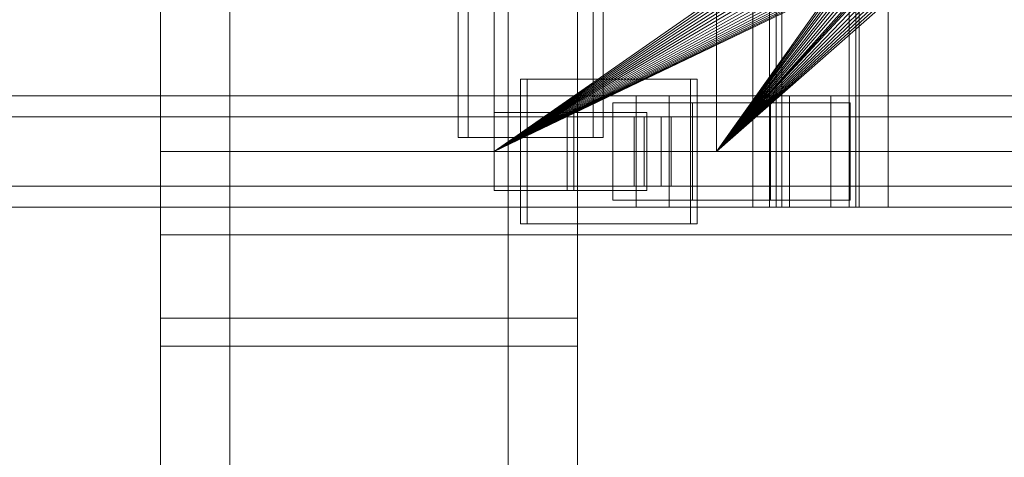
# Model space of a CAD drawing. Header units: millimetres. Extents: x -1970 to 61924, y -58230 to 6847.
# Tile 515 of 656: x 23699 to 24054, y -18540 to -18383. Entities that reach past the tile are written whole.
import ezdxf

# ---------------------------------------------------------------- set-up
doc = ezdxf.new("R2010")
doc.units = ezdxf.units.MM
for name, color, linetype, lineweight in [('COTAS_O', 1, 'Continuous', 0), ('superior_briquetadora', 7, 'Continuous', 0), ('superior_C02', 7, 'Continuous', 0)]:
    doc.layers.add(name, color=color, linetype=linetype, lineweight=lineweight)
doc.dimstyles.new('R19_100', dxfattribs={"dimtxt": 250, "dimasz": 150, "dimexe": 150, "dimexo": 80, "dimgap": 100, "dimtad": 1, "dimtih": 1, "dimtoh": 1, "dimdsep": 46, "dimcen": 0.09, "dimadec": 0, "dimazin": 0, "dimtfac": 1, "dimtdec": 4, "dimtofl": 0, "dimtmove": 0, "dimatfit": 3, "dimfxl": 1, "dimtolj": 1, "dimtzin": 0, "dimarcsym": 0})

# ---------------------------------------------------------------- blocks, each defined once
blk = doc.blocks.new('DIM_R26_38')
at = {"layer": 'COTAS_O'}
for p, q in [((23050.07, -17510), (23005.07, -17660)), ((23750.07, -17510), (23050.07, -17510)), ((23050.07, -19480), (23050.07, -17510)), ((23050.07, -17510), (23095.07, -17660)), ((23050.07, -19480), (23005.07, -19330)), ((23050.07, -19480), (23095.07, -19330)), ((23750.07, -19480), (23050.07, -19480))]:
    blk.add_line(p, q, dxfattribs=at)
blk.add_text('1970 O', height=250, rotation=90, dxfattribs=at).set_placement((22950.07, -18495))

msp = doc.modelspace()

# ---------------------------------------------------------------- linework, layer by layer
at = {"layer": 'superior_briquetadora'}
for p, q in [((23750.067, -18490), (23750.067, -17510)), ((23750.067, -19330), (23750.067, -17660)), ((23775.067, -18720.639), (23775.067, -17660)), ((23775.067, -18674.804), (23775.067, -17660)), ((23875.067, -18720.639), (23875.067, -17660)), ((23875.067, -18674.804), (23875.067, -17660)), ((23900.067, -19330), (23900.067, -17660)), ((23900.067, -18490), (23900.067, -17660)), ((23750.067, -18430), (23750.067, -18210)), ((23870.067, -18430), (23870.067, -18210)), ((23900.067, -18430), (23900.067, -18210)), ((23950.067, -18430), (23950.067, -18210)), ((23950.067, -18430), (24150.067, -18210)), ((23870.067, -18223.45), (23870.067, -18430)), ((23750.067, -18430), (23750.067, -18320)), ((24028.067, -18320), (23870.067, -18430)), ((24028.173, -18322.156), (23870.067, -18430)), ((23950.067, -18430), (24028.067, -18320)), ((23950.067, -18430), (24028.173, -18322.156)), ((24028.49, -18324.292), (23870.067, -18430)), ((24029.015, -18326.386), (23870.067, -18430)), ((23950.067, -18430), (24028.49, -18324.292)), ((23950.067, -18430), (24029.015, -18326.386)), ((24029.742, -18328.419), (23870.067, -18430)), ((24030.665, -18330.371), (23870.067, -18430)), ((23950.067, -18430), (24029.742, -18328.419)), ((23950.067, -18430), (24030.665, -18330.371)), ((24031.775, -18332.223), (23870.067, -18430)), ((24033.061, -18333.957), (23870.067, -18430)), ((23950.067, -18430), (24031.775, -18332.223)), ((23950.067, -18430), (24033.061, -18333.957)), ((24034.511, -18335.556), (23870.067, -18430)), ((24036.111, -18337.006), (23870.067, -18430)), ((23950.067, -18430), (24034.511, -18335.556)), ((24036.111, -18337.006), (23950.067, -18430)), ((24037.845, -18338.292), (23870.067, -18430)), ((24039.697, -18339.402), (23870.067, -18430)), ((24041.648, -18340.325), (23870.067, -18430)), ((24043.681, -18341.053), (23870.067, -18430)), ((24037.845, -18338.292), (23950.067, -18430)), ((24039.697, -18339.402), (23950.067, -18430)), ((24041.648, -18340.325), (23950.067, -18430)), ((24043.681, -18341.053), (23950.067, -18430)), ((24054.359, -18341.577), (23870.067, -18430)), ((24045.775, -18341.577), (23870.067, -18430)), ((24052.224, -18341.894), (23870.067, -18430)), ((24047.911, -18341.894), (23870.067, -18430)), ((24050.067, -18342), (23870.067, -18430)), ((24045.775, -18341.577), (23950.067, -18430)), ((24047.911, -18341.894), (23950.067, -18430)), ((24050.067, -18342), (23950.067, -18430)), ((23750.067, -18460), (23750.067, -18430)), ((23750.067, -18430), (23900.067, -18430)), ((23750.067, -18430), (25950.067, -18430)), ((23870.067, -18430), (24150.067, -18430)), ((24350.067, -18430), (23870.067, -18430)), ((23870.067, -18430), (23950.067, -18430)), ((23870.067, -18430), (23879.479, -18430)), ((25830.067, -18430), (23870.067, -18430)), ((23950.067, -18430), (23879.479, -18430)), ((23879.479, -18430), (23880.462, -18430)), ((23950.067, -18430), (23880.462, -18430)), ((23880.462, -18430), (23886.973, -18430)), ((23950.067, -18430), (23886.973, -18430)), ((23886.973, -18430), (23929.237, -18430)), ((23900.067, -18460), (23900.067, -18430)), ((23900.067, -18430), (25800.067, -18430)), ((24150.067, -18430), (23929.237, -18430)), ((23929.237, -18430), (23954.067, -18430)), ((24150.067, -18430), (23950.067, -18430)), ((23954.067, -18430), (24230.067, -18430)), ((23954.067, -18430), (25456.734, -18430)), ((23750.067, -19480), (23750.067, -18460)), ((23750.067, -18460), (23900.067, -18460)), ((23750.067, -18460), (25950.067, -18460)), ((23900.067, -19330), (23900.067, -18460)), ((23900.067, -18460), (25800.067, -18460)), ((23750.067, -18490), (23900.067, -18490)), ((23750.067, -19480), (23750.067, -18500)), ((23750.067, -18500), (23900.067, -18500)), ((23900.067, -19330), (23900.067, -18500))]:
    msp.add_line(p, q, dxfattribs=at)
at = {"layer": 'superior_C02'}
for p, q in [((23963.136, -17550), (23963.136, -18450)), ((23973.568, -18450), (23973.568, -17550)), ((24001.318, -18450), (24001.318, -17550)), ((24011.75, -17550), (24011.75, -18450)), ((23857.171, -17575), (23857.171, -18425)), ((23860.748, -18425), (23860.748, -17575)), ((23905.662, -18425), (23905.662, -17575)), ((23909.239, -17575), (23909.239, -18425)), ((23969.109, -18310), (23969.109, -18450)), ((23971.493, -18450), (23971.493, -18310)), ((23997.745, -18450), (23997.745, -18310)), ((24000.129, -18310), (24000.129, -18450)), ((23940.636, -18404), (23879.545, -18404)), ((23879.545, -18404), (23879.545, -18456)), ((23881.929, -18404), (23879.545, -18404)), ((23881.929, -18456), (23881.929, -18404)), ((23881.929, -18404), (23943.02, -18404)), ((23940.636, -18456), (23940.636, -18404)), ((23940.636, -18404), (23943.02, -18404)), ((23943.02, -18404), (23943.02, -18456)), ((23921.126, -18410), (22775.666, -18410)), ((22787.589, -18410), (23933.048, -18410)), ((23976.266, -18410), (22830.806, -18410)), ((22845.709, -18410), (23991.168, -18410)), ((23921.126, -18410), (23921.126, -18450)), ((23933.048, -18410), (23921.126, -18410)), ((24245.673, -18410), (23921.126, -18410)), ((23933.048, -18450), (23933.048, -18410)), ((23933.048, -18410), (24257.595, -18410)), ((23976.266, -18410), (23976.266, -18450)), ((23991.168, -18410), (23976.266, -18410)), ((24300.813, -18410), (23976.266, -18410)), ((23991.168, -18450), (23991.168, -18410)), ((23991.168, -18410), (24315.715, -18410)), ((23941.405, -18412.5), (23912.769, -18412.5)), ((23912.769, -18412.5), (23912.769, -18447.5)), ((23969.399, -18412.5), (23912.769, -18412.5)), ((23941.405, -18447.5), (23941.405, -18412.5)), ((23941.405, -18412.5), (23998.035, -18412.5)), ((23969.399, -18447.5), (23969.399, -18412.5)), ((23969.399, -18412.5), (23998.035, -18412.5)), ((23998.035, -18412.5), (23998.035, -18447.5)), ((23920.432, -18417.5), (22831.602, -18417.5)), ((22844.912, -18417.5), (23933.742, -18417.5)), ((23898.716, -18416), (23870.079, -18416)), ((23870.079, -18416), (23870.079, -18444)), ((23896.368, -18416), (23870.079, -18416)), ((23896.368, -18444), (23896.368, -18416)), ((23896.368, -18416), (23925.005, -18416)), ((23898.716, -18444), (23898.716, -18416)), ((23898.716, -18416), (23925.005, -18416)), ((23920.432, -18417.5), (23920.432, -18442.5)), ((23933.742, -18417.5), (23920.432, -18417.5)), ((23930.169, -18417.5), (23924.005, -18417.5)), ((23924.005, -18417.5), (23924.005, -18442.5)), ((23924.005, -18417.5), (24305.182, -18417.5)), ((23925.005, -18416), (23925.005, -18444)), ((23930.169, -18442.5), (23930.169, -18417.5)), ((24311.346, -18417.5), (23930.169, -18417.5)), ((23933.742, -18442.5), (23933.742, -18417.5)), ((23857.171, -18425), (23905.662, -18425)), ((23857.171, -18425), (23860.748, -18425)), ((23909.239, -18425), (23860.748, -18425)), ((23909.239, -18425), (23905.662, -18425)), ((22831.602, -18442.5), (23920.432, -18442.5)), ((22844.912, -18442.5), (23933.742, -18442.5)), ((23920.432, -18442.5), (23933.742, -18442.5)), ((23924.005, -18442.5), (23930.169, -18442.5)), ((23924.005, -18442.5), (24305.182, -18442.5)), ((23930.169, -18442.5), (24311.346, -18442.5)), ((23870.079, -18444), (23898.716, -18444)), ((23870.079, -18444), (23896.368, -18444)), ((23925.005, -18444), (23896.368, -18444)), ((23925.005, -18444), (23898.716, -18444)), ((22775.666, -18450), (23921.126, -18450)), ((22787.589, -18450), (23933.048, -18450)), ((22830.806, -18450), (23976.266, -18450)), ((22845.709, -18450), (23991.168, -18450)), ((23912.769, -18447.5), (23941.405, -18447.5)), ((23969.399, -18447.5), (23912.769, -18447.5)), ((23921.126, -18450), (23933.048, -18450)), ((23921.126, -18450), (24245.673, -18450)), ((23933.048, -18450), (24257.595, -18450)), ((23998.035, -18447.5), (23941.405, -18447.5)), ((23963.136, -18450), (24001.318, -18450)), ((23963.136, -18450), (23973.568, -18450)), ((23969.109, -18450), (23997.745, -18450)), ((23969.109, -18450), (23971.493, -18450)), ((23998.035, -18447.5), (23969.399, -18447.5)), ((24000.129, -18450), (23971.493, -18450)), ((24011.75, -18450), (23973.568, -18450)), ((23976.266, -18450), (23991.168, -18450)), ((23976.266, -18450), (24300.813, -18450)), ((23991.168, -18450), (24315.715, -18450)), ((24000.129, -18450), (23997.745, -18450)), ((24011.75, -18450), (24001.318, -18450)), ((23879.545, -18456), (23940.636, -18456)), ((23879.545, -18456), (23881.929, -18456)), ((23943.02, -18456), (23881.929, -18456)), ((23943.02, -18456), (23940.636, -18456))]:
    msp.add_line(p, q, dxfattribs=at)

# ---------------------------------------------------------------- dimensions: what is measured, and where the dimension line sits
at = {"layer": 'COTAS_O'}
dim = msp.add_aligned_dim(p1=(23750.067, -19480), p2=(23750.067, -17510), distance=700, text='<> O', dimstyle='R19_100', dxfattribs=at)
dim.commit()
dim.dimension.update_dxf_attribs({"geometry": 'DIM_R26_38', "text_midpoint": (23050.067, -18495)})

doc.saveas('drawing.dxf')
